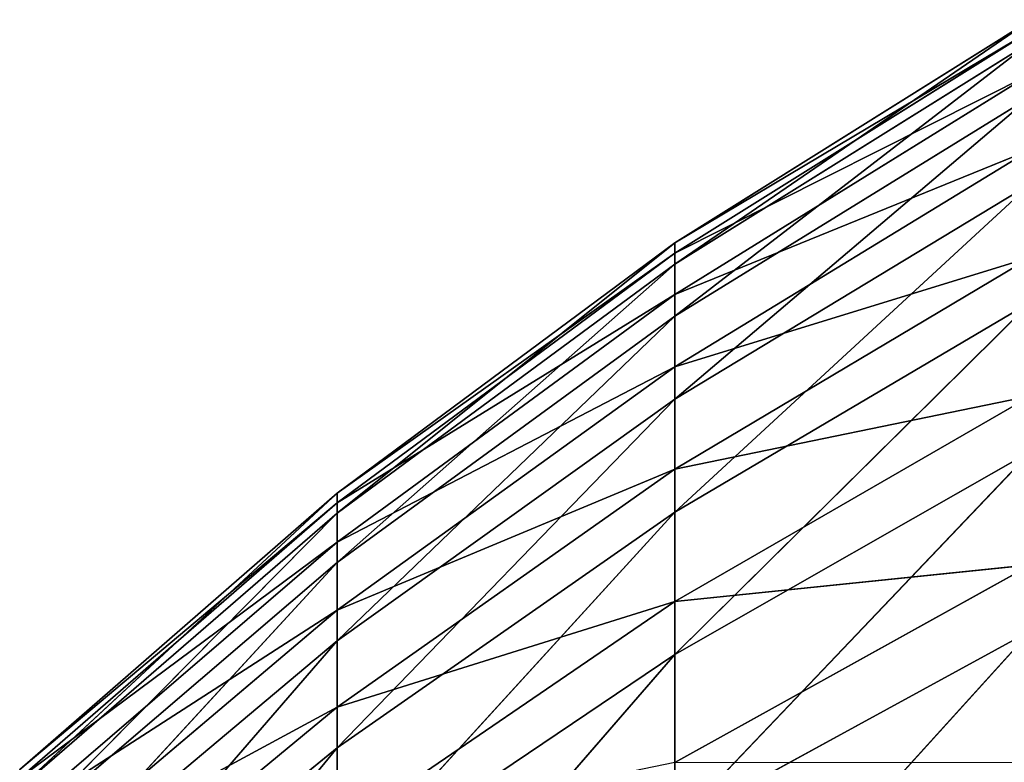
# Model space of a CAD drawing. Header units: centimetres. Extents: x 0 to 30.7, y 0 to 40.
# Tile 489 of 656: x 0.0789 to 0.1749, y 39.2945 to 39.3668. Entities that reach past the tile are written whole.
import ezdxf

# ---------------------------------------------------------------- set-up
doc = ezdxf.new("R2010")
doc.units = ezdxf.units.CM
doc.header["$LTSCALE"] = 2.54
doc.layers.get('0').update_dxf_attribs({"true_color": 0xff5454})

# ---------------------------------------------------------------- blocks, each defined once
blk = doc.blocks.new('Kosz na _mieci DERBIN SMALL.STL')
at = {"color": 0}
for p, q in [((0.177486, 39.366797, 1.206721), (0.142768, 39.343011, 1.243139)), ((0.177486, 39.366797, 1.206721), (0.142768, 39.343011, 1.243139)), ((0.177486, 39.366797, 1.206721), (0.142768, 39.345062, 1.206408)), ((0.177486, 39.366797, 1.206721), (0.142768, 39.345062, 1.206408)), ((0.177486, 39.365756, 1.16815), (0.142768, 39.345062, 1.206408)), ((0.177486, 39.365756, 1.16815), (0.142768, 39.345062, 1.206408)), ((0.177486, 39.365756, 1.16815), (0.142768, 39.34407, 1.169633)), ((0.177486, 39.365756, 1.16815), (0.142768, 39.34407, 1.169633)), ((0.177486, 39.364648, 1.245246), (0.142768, 39.337936, 1.279575)), ((0.177486, 39.364648, 1.245246), (0.142768, 39.337936, 1.279575)), ((0.177486, 39.364648, 1.245246), (0.142768, 39.343011, 1.243139)), ((0.177486, 39.364648, 1.245246), (0.142768, 39.343011, 1.243139)), ((0.177486, 39.361536, 1.129797), (0.142768, 39.34407, 1.169633)), ((0.177486, 39.361536, 1.129797), (0.142768, 39.34407, 1.169633)), ((0.177486, 39.361536, 1.129797), (0.142768, 39.340045, 1.133066)), ((0.177486, 39.361536, 1.129797), (0.142768, 39.340045, 1.133066)), ((0.177486, 39.359326, 1.283462), (0.142768, 39.329868, 1.315468)), ((0.177486, 39.359326, 1.283462), (0.142768, 39.329868, 1.315468)), ((0.177486, 39.359326, 1.283462), (0.142768, 39.337936, 1.279575)), ((0.177486, 39.359326, 1.283462), (0.142768, 39.337936, 1.279575)), ((0.177486, 39.354163, 1.091924), (0.142768, 39.340045, 1.133066)), ((0.177486, 39.354163, 1.091924), (0.142768, 39.340045, 1.133066)), ((0.177486, 39.354163, 1.091924), (0.142768, 39.333017, 1.096956)), ((0.177486, 39.354163, 1.091924), (0.142768, 39.333017, 1.096956)), ((0.177486, 39.350864, 1.321107), (0.142768, 39.318866, 1.350572)), ((0.177486, 39.350864, 1.321107), (0.142768, 39.318866, 1.350572)), ((0.177486, 39.350864, 1.321107), (0.142768, 39.329868, 1.315468)), ((0.177486, 39.350864, 1.321107), (0.142768, 39.329868, 1.315468)), ((0.142768, 39.345062, 1.206408), (0.10985, 39.31875, 1.240776)), ((0.142768, 39.345062, 1.206408), (0.10985, 39.31875, 1.240776)), ((0.142768, 39.345062, 1.206408), (0.10985, 39.320688, 1.206057)), ((0.142768, 39.345062, 1.206408), (0.10985, 39.320688, 1.206057)), ((0.142768, 39.345062, 1.206408), (0.142768, 39.343011, 1.243139)), ((0.142768, 39.34407, 1.169633), (0.142768, 39.345062, 1.206408)), ((0.142768, 39.345062, 1.206408), (0.142768, 39.343011, 1.243139)), ((0.142768, 39.34407, 1.169633), (0.142768, 39.345062, 1.206408)), ((0.142768, 39.34407, 1.169633), (0.10985, 39.320688, 1.206057)), ((0.142768, 39.34407, 1.169633), (0.10985, 39.320688, 1.206057)), ((0.142768, 39.34407, 1.169633), (0.10985, 39.319748, 1.171297)), ((0.142768, 39.34407, 1.169633), (0.10985, 39.319748, 1.171297)), ((0.142768, 39.340045, 1.133066), (0.142768, 39.34407, 1.169633)), ((0.142768, 39.340045, 1.133066), (0.142768, 39.34407, 1.169633)), ((0.142768, 39.343011, 1.243139), (0.10985, 39.313953, 1.275217)), ((0.142768, 39.343011, 1.243139), (0.10985, 39.313953, 1.275217)), ((0.142768, 39.343011, 1.243139), (0.10985, 39.31875, 1.240776)), ((0.142768, 39.343011, 1.243139), (0.10985, 39.31875, 1.240776)), ((0.177486, 39.343689, 1.054788), (0.142768, 39.333017, 1.096956)), ((0.177486, 39.343689, 1.054788), (0.142768, 39.333017, 1.096956)), ((0.177486, 39.343689, 1.054788), (0.142768, 39.323026, 1.06155)), ((0.177486, 39.343689, 1.054788), (0.142768, 39.323026, 1.06155)), ((0.142768, 39.343011, 1.243139), (0.142768, 39.337936, 1.279575)), ((0.142768, 39.343011, 1.243139), (0.142768, 39.337936, 1.279575)), ((0.142768, 39.340045, 1.133066), (0.10985, 39.319748, 1.171297)), ((0.142768, 39.340045, 1.133066), (0.10985, 39.319748, 1.171297)), ((0.142768, 39.340045, 1.133066), (0.10985, 39.315945, 1.136732)), ((0.142768, 39.340045, 1.133066), (0.10985, 39.315945, 1.136732)), ((0.142768, 39.333017, 1.096956), (0.142768, 39.340045, 1.133066)), ((0.142768, 39.333017, 1.096956), (0.142768, 39.340045, 1.133066)), ((0.177486, 39.339322, 1.357926), (0.142768, 39.305002, 1.384647)), ((0.177486, 39.339322, 1.357926), (0.142768, 39.305002, 1.384647)), ((0.177486, 39.339322, 1.357926), (0.142768, 39.318866, 1.350572)), ((0.177486, 39.339322, 1.357926), (0.142768, 39.318866, 1.350572)), ((0.142768, 39.337936, 1.279575), (0.10985, 39.306326, 1.309144)), ((0.142768, 39.337936, 1.279575), (0.10985, 39.306326, 1.309144)), ((0.142768, 39.337936, 1.279575), (0.10985, 39.313953, 1.275217)), ((0.142768, 39.337936, 1.279575), (0.10985, 39.313953, 1.275217)), ((0.142768, 39.337936, 1.279575), (0.142768, 39.329868, 1.315468)), ((0.142768, 39.337936, 1.279575), (0.142768, 39.329868, 1.315468)), ((0.142768, 39.333017, 1.096956), (0.10985, 39.315945, 1.136732)), ((0.142768, 39.333017, 1.096956), (0.10985, 39.315945, 1.136732)), ((0.142768, 39.333017, 1.096956), (0.10985, 39.309299, 1.1026)), ((0.142768, 39.333017, 1.096956), (0.10985, 39.309299, 1.1026)), ((0.142768, 39.323026, 1.06155), (0.142768, 39.333017, 1.096956)), ((0.142768, 39.323026, 1.06155), (0.142768, 39.333017, 1.096956)), ((0.142768, 39.329868, 1.315468), (0.10985, 39.295923, 1.342325)), ((0.142768, 39.329868, 1.315468), (0.10985, 39.295923, 1.342325)), ((0.142768, 39.329868, 1.315468), (0.10985, 39.306326, 1.309144)), ((0.142768, 39.329868, 1.315468), (0.10985, 39.306326, 1.309144)), ((0.177486, 39.330179, 1.018645), (0.142768, 39.323026, 1.06155)), ((0.177486, 39.330179, 1.018645), (0.142768, 39.323026, 1.06155)), ((0.177486, 39.330179, 1.018645), (0.142768, 39.310147, 1.027089)), ((0.177486, 39.330179, 1.018645), (0.142768, 39.310147, 1.027089)), ((0.142768, 39.329868, 1.315468), (0.142768, 39.318866, 1.350572)), ((0.142768, 39.329868, 1.315468), (0.142768, 39.318866, 1.350572)), ((0.177486, 39.32478, 1.393665), (0.142768, 39.28837, 1.417461)), ((0.177486, 39.32478, 1.393665), (0.142768, 39.28837, 1.417461)), ((0.177486, 39.32478, 1.393665), (0.142768, 39.305002, 1.384647)), ((0.177486, 39.32478, 1.393665), (0.142768, 39.305002, 1.384647)), ((0.142768, 39.323026, 1.06155), (0.10985, 39.309299, 1.1026)), ((0.142768, 39.323026, 1.06155), (0.10985, 39.309299, 1.1026)), ((0.142768, 39.323026, 1.06155), (0.10985, 39.299857, 1.069133)), ((0.142768, 39.323026, 1.06155), (0.10985, 39.299857, 1.069133)), ((0.142768, 39.310147, 1.027089), (0.142768, 39.323026, 1.06155)), ((0.142768, 39.310147, 1.027089), (0.142768, 39.323026, 1.06155)), ((0.10985, 39.320688, 1.206057), (0.078933, 39.292004, 1.238172)), ((0.10985, 39.320688, 1.206057), (0.078933, 39.292004, 1.238172)), ((0.10985, 39.320688, 1.206057), (0.078933, 39.293817, 1.20567)), ((0.10985, 39.320688, 1.206057), (0.078933, 39.293817, 1.20567)), ((0.10985, 39.320688, 1.206057), (0.10985, 39.31875, 1.240776)), ((0.10985, 39.319748, 1.171297), (0.10985, 39.320688, 1.206057)), ((0.10985, 39.320688, 1.206057), (0.10985, 39.31875, 1.240776)), ((0.10985, 39.319748, 1.171297), (0.10985, 39.320688, 1.206057)), ((0.10985, 39.319748, 1.171297), (0.078933, 39.293817, 1.20567)), ((0.10985, 39.319748, 1.171297), (0.078933, 39.293817, 1.20567)), ((0.10985, 39.319748, 1.171297), (0.078933, 39.292941, 1.17313)), ((0.10985, 39.319748, 1.171297), (0.078933, 39.292941, 1.17313)), ((0.10985, 39.315945, 1.136732), (0.10985, 39.319748, 1.171297)), ((0.10985, 39.315945, 1.136732), (0.10985, 39.319748, 1.171297)), ((0.10985, 39.31875, 1.240776), (0.078933, 39.287512, 1.270413)), ((0.10985, 39.31875, 1.240776), (0.078933, 39.287512, 1.270413)), ((0.10985, 39.31875, 1.240776), (0.078933, 39.292004, 1.238172)), ((0.10985, 39.31875, 1.240776), (0.078933, 39.292004, 1.238172)), ((0.142768, 39.318866, 1.350572), (0.10985, 39.282819, 1.374535)), ((0.142768, 39.318866, 1.350572), (0.10985, 39.282819, 1.374535)), ((0.142768, 39.318866, 1.350572), (0.10985, 39.295923, 1.342325)), ((0.142768, 39.318866, 1.350572), (0.10985, 39.295923, 1.342325)), ((0.10985, 39.31875, 1.240776), (0.10985, 39.313953, 1.275217)), ((0.10985, 39.31875, 1.240776), (0.10985, 39.313953, 1.275217)), ((0.142768, 39.318866, 1.350572), (0.142768, 39.305002, 1.384647)), ((0.142768, 39.318866, 1.350572), (0.142768, 39.305002, 1.384647)), ((0.10985, 39.315945, 1.136732), (0.078933, 39.292941, 1.17313)), ((0.10985, 39.315945, 1.136732), (0.078933, 39.292941, 1.17313)), ((0.10985, 39.315945, 1.136732), (0.078933, 39.28938, 1.140773)), ((0.10985, 39.315945, 1.136732), (0.078933, 39.28938, 1.140773)), ((0.10985, 39.309299, 1.1026), (0.10985, 39.315945, 1.136732)), ((0.10985, 39.309299, 1.1026), (0.10985, 39.315945, 1.136732)), ((0.10985, 39.313953, 1.275217), (0.078933, 39.280377, 1.302173)), ((0.10985, 39.313953, 1.275217), (0.078933, 39.280377, 1.302173)), ((0.10985, 39.313953, 1.275217), (0.078933, 39.287512, 1.270413)), ((0.10985, 39.313953, 1.275217), (0.078933, 39.287512, 1.270413)), ((0.10985, 39.313953, 1.275217), (0.10985, 39.306326, 1.309144)), ((0.10985, 39.313953, 1.275217), (0.10985, 39.306326, 1.309144)), ((0.177486, 39.313733, 0.98374), (0.142768, 39.310147, 1.027089)), ((0.177486, 39.313733, 0.98374), (0.142768, 39.310147, 1.027089)), ((0.177486, 39.313733, 0.98374), (0.142768, 39.29447, 0.99381)), ((0.177486, 39.313733, 0.98374), (0.142768, 39.29447, 0.99381)), ((0.142768, 39.310147, 1.027089), (0.10985, 39.299857, 1.069133)), ((0.142768, 39.310147, 1.027089), (0.10985, 39.299857, 1.069133)), ((0.142768, 39.310147, 1.027089), (0.10985, 39.287686, 1.036559)), ((0.142768, 39.310147, 1.027089), (0.10985, 39.287686, 1.036559)), ((0.142768, 39.29447, 0.99381), (0.142768, 39.310147, 1.027089)), ((0.142768, 39.29447, 0.99381), (0.142768, 39.310147, 1.027089)), ((0.10985, 39.309299, 1.1026), (0.078933, 39.28938, 1.140773)), ((0.10985, 39.309299, 1.1026), (0.078933, 39.28938, 1.140773)), ((0.10985, 39.309299, 1.1026), (0.078933, 39.28316, 1.10882)), ((0.10985, 39.309299, 1.1026), (0.078933, 39.28316, 1.10882)), ((0.10985, 39.299857, 1.069133), (0.10985, 39.309299, 1.1026)), ((0.10985, 39.299857, 1.069133), (0.10985, 39.309299, 1.1026)), ((0.177486, 39.307336, 1.428082), (0.142768, 39.269086, 1.44879)), ((0.177486, 39.307336, 1.428082), (0.142768, 39.269086, 1.44879)), ((0.177486, 39.307336, 1.428082), (0.142768, 39.28837, 1.417461)), ((0.177486, 39.307336, 1.428082), (0.142768, 39.28837, 1.417461)), ((0.10985, 39.306326, 1.309144), (0.078933, 39.270639, 1.333236)), ((0.10985, 39.306326, 1.309144), (0.078933, 39.270639, 1.333236)), ((0.10985, 39.306326, 1.309144), (0.078933, 39.280377, 1.302173)), ((0.10985, 39.306326, 1.309144), (0.078933, 39.280377, 1.302173)), ((0.10985, 39.306326, 1.309144), (0.10985, 39.295923, 1.342325)), ((0.10985, 39.306326, 1.309144), (0.10985, 39.295923, 1.342325)), ((0.142768, 39.305002, 1.384647), (0.10985, 39.267099, 1.405551)), ((0.142768, 39.305002, 1.384647), (0.10985, 39.267099, 1.405551)), ((0.142768, 39.305002, 1.384647), (0.10985, 39.282819, 1.374535)), ((0.142768, 39.305002, 1.384647), (0.10985, 39.282819, 1.374535)), ((0.142768, 39.305002, 1.384647), (0.142768, 39.28837, 1.417461)), ((0.142768, 39.305002, 1.384647), (0.142768, 39.28837, 1.417461)), ((0.10985, 39.299857, 1.069133), (0.078933, 39.28316, 1.10882)), ((0.10985, 39.299857, 1.069133), (0.078933, 39.28316, 1.10882)), ((0.10985, 39.299857, 1.069133), (0.078933, 39.274319, 1.077491)), ((0.10985, 39.299857, 1.069133), (0.078933, 39.274319, 1.077491)), ((0.10985, 39.287686, 1.036559), (0.10985, 39.299857, 1.069133)), ((0.10985, 39.287686, 1.036559), (0.10985, 39.299857, 1.069133)), ((0.10985, 39.295923, 1.342325), (0.078933, 39.258371, 1.363388)), ((0.10985, 39.295923, 1.342325), (0.078933, 39.258371, 1.363388)), ((0.10985, 39.295923, 1.342325), (0.078933, 39.270639, 1.333236)), ((0.10985, 39.295923, 1.342325), (0.078933, 39.270639, 1.333236)), ((0.10985, 39.295923, 1.342325), (0.10985, 39.282819, 1.374535)), ((0.10985, 39.295923, 1.342325), (0.10985, 39.282819, 1.374535))]:
    blk.add_line(p, q, dxfattribs=at)
mesh = blk.add_polyface(dxfattribs=at)
corners = [(0.177486, 39.364648, 1.245246), (0.177486, 39.366797, 1.206721), (0.142768, 39.343011, 1.243139)]
mesh.append_faces([[corners[k] for k in face] for face in [(0, 1, 2)]], dxfattribs={"color": 0})
mesh = blk.add_polyface(dxfattribs=at)
corners = [(0.142768, 39.343011, 1.243139), (0.177486, 39.366797, 1.206721), (0.142768, 39.345062, 1.206408)]
mesh.append_faces([[corners[k] for k in face] for face in [(0, 1, 2)]], dxfattribs={"color": 0})
mesh = blk.add_polyface(dxfattribs=at)
corners = [(0.177486, 39.366797, 1.206721), (0.177486, 39.365756, 1.16815), (0.142768, 39.345062, 1.206408)]
mesh.append_faces([[corners[k] for k in face] for face in [(0, 1, 2)]], dxfattribs={"color": 0})
mesh = blk.add_polyface(dxfattribs=at)
corners = [(0.142768, 39.345062, 1.206408), (0.177486, 39.365756, 1.16815), (0.142768, 39.34407, 1.169633)]
mesh.append_faces([[corners[k] for k in face] for face in [(0, 1, 2)]], dxfattribs={"color": 0})
mesh = blk.add_polyface(dxfattribs=at)
corners = [(0.142768, 39.34407, 1.169633), (0.177486, 39.365756, 1.16815), (0.177486, 39.361536, 1.129797)]
mesh.append_faces([[corners[k] for k in face] for face in [(0, 1, 2)]], dxfattribs={"color": 0})
mesh = blk.add_polyface(dxfattribs=at)
corners = [(0.177486, 39.359326, 1.283462), (0.177486, 39.364648, 1.245246), (0.142768, 39.337936, 1.279575)]
mesh.append_faces([[corners[k] for k in face] for face in [(0, 1, 2)]], dxfattribs={"color": 0})
mesh = blk.add_polyface(dxfattribs=at)
corners = [(0.142768, 39.337936, 1.279575), (0.177486, 39.364648, 1.245246), (0.142768, 39.343011, 1.243139)]
mesh.append_faces([[corners[k] for k in face] for face in [(0, 1, 2)]], dxfattribs={"color": 0})
mesh = blk.add_polyface(dxfattribs=at)
corners = [(0.142768, 39.34407, 1.169633), (0.177486, 39.361536, 1.129797), (0.142768, 39.340045, 1.133066)]
mesh.append_faces([[corners[k] for k in face] for face in [(0, 1, 2)]], dxfattribs={"color": 0})
mesh = blk.add_polyface(dxfattribs=at)
corners = [(0.142768, 39.340045, 1.133066), (0.177486, 39.361536, 1.129797), (0.177486, 39.354163, 1.091924)]
mesh.append_faces([[corners[k] for k in face] for face in [(0, 1, 2)]], dxfattribs={"color": 0})
mesh = blk.add_polyface(dxfattribs=at)
corners = [(0.177486, 39.350864, 1.321107), (0.177486, 39.359326, 1.283462), (0.142768, 39.329868, 1.315468)]
mesh.append_faces([[corners[k] for k in face] for face in [(0, 1, 2)]], dxfattribs={"color": 0})
mesh = blk.add_polyface(dxfattribs=at)
corners = [(0.142768, 39.329868, 1.315468), (0.177486, 39.359326, 1.283462), (0.142768, 39.337936, 1.279575)]
mesh.append_faces([[corners[k] for k in face] for face in [(0, 1, 2)]], dxfattribs={"color": 0})
mesh = blk.add_polyface(dxfattribs=at)
corners = [(0.142768, 39.340045, 1.133066), (0.177486, 39.354163, 1.091924), (0.142768, 39.333017, 1.096956)]
mesh.append_faces([[corners[k] for k in face] for face in [(0, 1, 2)]], dxfattribs={"color": 0})
mesh = blk.add_polyface(dxfattribs=at)
corners = [(0.142768, 39.333017, 1.096956), (0.177486, 39.354163, 1.091924), (0.177486, 39.343689, 1.054788)]
mesh.append_faces([[corners[k] for k in face] for face in [(0, 1, 2)]], dxfattribs={"color": 0})
mesh = blk.add_polyface(dxfattribs=at)
corners = [(0.177486, 39.339322, 1.357926), (0.177486, 39.350864, 1.321107), (0.142768, 39.318866, 1.350572)]
mesh.append_faces([[corners[k] for k in face] for face in [(0, 1, 2)]], dxfattribs={"color": 0})
mesh = blk.add_polyface(dxfattribs=at)
corners = [(0.142768, 39.318866, 1.350572), (0.177486, 39.350864, 1.321107), (0.142768, 39.329868, 1.315468)]
mesh.append_faces([[corners[k] for k in face] for face in [(0, 1, 2)]], dxfattribs={"color": 0})
mesh = blk.add_polyface(dxfattribs=at)
corners = [(0.142768, 39.343011, 1.243139), (0.142768, 39.345062, 1.206408), (0.10985, 39.31875, 1.240776)]
mesh.append_faces([[corners[k] for k in face] for face in [(0, 1, 2)]], dxfattribs={"color": 0})
mesh = blk.add_polyface(dxfattribs=at)
corners = [(0.10985, 39.31875, 1.240776), (0.142768, 39.345062, 1.206408), (0.10985, 39.320688, 1.206057)]
mesh.append_faces([[corners[k] for k in face] for face in [(0, 1, 2)]], dxfattribs={"color": 0})
mesh = blk.add_polyface(dxfattribs=at)
corners = [(0.142768, 39.345062, 1.206408), (0.142768, 39.34407, 1.169633), (0.10985, 39.320688, 1.206057)]
mesh.append_faces([[corners[k] for k in face] for face in [(0, 1, 2)]], dxfattribs={"color": 0})
mesh = blk.add_polyface(dxfattribs=at)
corners = [(0.10985, 39.320688, 1.206057), (0.142768, 39.34407, 1.169633), (0.10985, 39.319748, 1.171297)]
mesh.append_faces([[corners[k] for k in face] for face in [(0, 1, 2)]], dxfattribs={"color": 0})
mesh = blk.add_polyface(dxfattribs=at)
corners = [(0.10985, 39.319748, 1.171297), (0.142768, 39.34407, 1.169633), (0.142768, 39.340045, 1.133066)]
mesh.append_faces([[corners[k] for k in face] for face in [(0, 1, 2)]], dxfattribs={"color": 0})
mesh = blk.add_polyface(dxfattribs=at)
corners = [(0.142768, 39.337936, 1.279575), (0.142768, 39.343011, 1.243139), (0.10985, 39.313953, 1.275217)]
mesh.append_faces([[corners[k] for k in face] for face in [(0, 1, 2)]], dxfattribs={"color": 0})
mesh = blk.add_polyface(dxfattribs=at)
corners = [(0.10985, 39.313953, 1.275217), (0.142768, 39.343011, 1.243139), (0.10985, 39.31875, 1.240776)]
mesh.append_faces([[corners[k] for k in face] for face in [(0, 1, 2)]], dxfattribs={"color": 0})
mesh = blk.add_polyface(dxfattribs=at)
corners = [(0.142768, 39.333017, 1.096956), (0.177486, 39.343689, 1.054788), (0.142768, 39.323026, 1.06155)]
mesh.append_faces([[corners[k] for k in face] for face in [(0, 1, 2)]], dxfattribs={"color": 0})
mesh = blk.add_polyface(dxfattribs=at)
corners = [(0.142768, 39.323026, 1.06155), (0.177486, 39.343689, 1.054788), (0.177486, 39.330179, 1.018645)]
mesh.append_faces([[corners[k] for k in face] for face in [(0, 1, 2)]], dxfattribs={"color": 0})
mesh = blk.add_polyface(dxfattribs=at)
corners = [(0.10985, 39.319748, 1.171297), (0.142768, 39.340045, 1.133066), (0.10985, 39.315945, 1.136732)]
mesh.append_faces([[corners[k] for k in face] for face in [(0, 1, 2)]], dxfattribs={"color": 0})
mesh = blk.add_polyface(dxfattribs=at)
corners = [(0.10985, 39.315945, 1.136732), (0.142768, 39.340045, 1.133066), (0.142768, 39.333017, 1.096956)]
mesh.append_faces([[corners[k] for k in face] for face in [(0, 1, 2)]], dxfattribs={"color": 0})
mesh = blk.add_polyface(dxfattribs=at)
corners = [(0.177486, 39.32478, 1.393665), (0.177486, 39.339322, 1.357926), (0.142768, 39.305002, 1.384647)]
mesh.append_faces([[corners[k] for k in face] for face in [(0, 1, 2)]], dxfattribs={"color": 0})
mesh = blk.add_polyface(dxfattribs=at)
corners = [(0.142768, 39.305002, 1.384647), (0.177486, 39.339322, 1.357926), (0.142768, 39.318866, 1.350572)]
mesh.append_faces([[corners[k] for k in face] for face in [(0, 1, 2)]], dxfattribs={"color": 0})
mesh = blk.add_polyface(dxfattribs=at)
corners = [(0.142768, 39.329868, 1.315468), (0.142768, 39.337936, 1.279575), (0.10985, 39.306326, 1.309144)]
mesh.append_faces([[corners[k] for k in face] for face in [(0, 1, 2)]], dxfattribs={"color": 0})
mesh = blk.add_polyface(dxfattribs=at)
corners = [(0.10985, 39.306326, 1.309144), (0.142768, 39.337936, 1.279575), (0.10985, 39.313953, 1.275217)]
mesh.append_faces([[corners[k] for k in face] for face in [(0, 1, 2)]], dxfattribs={"color": 0})
mesh = blk.add_polyface(dxfattribs=at)
corners = [(0.10985, 39.315945, 1.136732), (0.142768, 39.333017, 1.096956), (0.10985, 39.309299, 1.1026)]
mesh.append_faces([[corners[k] for k in face] for face in [(0, 1, 2)]], dxfattribs={"color": 0})
mesh = blk.add_polyface(dxfattribs=at)
corners = [(0.10985, 39.309299, 1.1026), (0.142768, 39.333017, 1.096956), (0.142768, 39.323026, 1.06155)]
mesh.append_faces([[corners[k] for k in face] for face in [(0, 1, 2)]], dxfattribs={"color": 0})
mesh = blk.add_polyface(dxfattribs=at)
corners = [(0.142768, 39.318866, 1.350572), (0.142768, 39.329868, 1.315468), (0.10985, 39.295923, 1.342325)]
mesh.append_faces([[corners[k] for k in face] for face in [(0, 1, 2)]], dxfattribs={"color": 0})
mesh = blk.add_polyface(dxfattribs=at)
corners = [(0.10985, 39.295923, 1.342325), (0.142768, 39.329868, 1.315468), (0.10985, 39.306326, 1.309144)]
mesh.append_faces([[corners[k] for k in face] for face in [(0, 1, 2)]], dxfattribs={"color": 0})
mesh = blk.add_polyface(dxfattribs=at)
corners = [(0.142768, 39.323026, 1.06155), (0.177486, 39.330179, 1.018645), (0.142768, 39.310147, 1.027089)]
mesh.append_faces([[corners[k] for k in face] for face in [(0, 1, 2)]], dxfattribs={"color": 0})
mesh = blk.add_polyface(dxfattribs=at)
corners = [(0.142768, 39.310147, 1.027089), (0.177486, 39.330179, 1.018645), (0.177486, 39.313733, 0.98374)]
mesh.append_faces([[corners[k] for k in face] for face in [(0, 1, 2)]], dxfattribs={"color": 0})
mesh = blk.add_polyface(dxfattribs=at)
corners = [(0.177486, 39.307336, 1.428082), (0.177486, 39.32478, 1.393665), (0.142768, 39.28837, 1.417461)]
mesh.append_faces([[corners[k] for k in face] for face in [(0, 1, 2)]], dxfattribs={"color": 0})
mesh = blk.add_polyface(dxfattribs=at)
corners = [(0.142768, 39.28837, 1.417461), (0.177486, 39.32478, 1.393665), (0.142768, 39.305002, 1.384647)]
mesh.append_faces([[corners[k] for k in face] for face in [(0, 1, 2)]], dxfattribs={"color": 0})
mesh = blk.add_polyface(dxfattribs=at)
corners = [(0.10985, 39.309299, 1.1026), (0.142768, 39.323026, 1.06155), (0.10985, 39.299857, 1.069133)]
mesh.append_faces([[corners[k] for k in face] for face in [(0, 1, 2)]], dxfattribs={"color": 0})
mesh = blk.add_polyface(dxfattribs=at)
corners = [(0.10985, 39.299857, 1.069133), (0.142768, 39.323026, 1.06155), (0.142768, 39.310147, 1.027089)]
mesh.append_faces([[corners[k] for k in face] for face in [(0, 1, 2)]], dxfattribs={"color": 0})
mesh = blk.add_polyface(dxfattribs=at)
corners = [(0.10985, 39.31875, 1.240776), (0.10985, 39.320688, 1.206057), (0.078933, 39.292004, 1.238172)]
mesh.append_faces([[corners[k] for k in face] for face in [(0, 1, 2)]], dxfattribs={"color": 0})
mesh = blk.add_polyface(dxfattribs=at)
corners = [(0.078933, 39.292004, 1.238172), (0.10985, 39.320688, 1.206057), (0.078933, 39.293817, 1.20567)]
mesh.append_faces([[corners[k] for k in face] for face in [(0, 1, 2)]], dxfattribs={"color": 0})
mesh = blk.add_polyface(dxfattribs=at)
corners = [(0.10985, 39.320688, 1.206057), (0.10985, 39.319748, 1.171297), (0.078933, 39.293817, 1.20567)]
mesh.append_faces([[corners[k] for k in face] for face in [(0, 1, 2)]], dxfattribs={"color": 0})
mesh = blk.add_polyface(dxfattribs=at)
corners = [(0.078933, 39.293817, 1.20567), (0.10985, 39.319748, 1.171297), (0.078933, 39.292941, 1.17313)]
mesh.append_faces([[corners[k] for k in face] for face in [(0, 1, 2)]], dxfattribs={"color": 0})
mesh = blk.add_polyface(dxfattribs=at)
corners = [(0.078933, 39.292941, 1.17313), (0.10985, 39.319748, 1.171297), (0.10985, 39.315945, 1.136732)]
mesh.append_faces([[corners[k] for k in face] for face in [(0, 1, 2)]], dxfattribs={"color": 0})
mesh = blk.add_polyface(dxfattribs=at)
corners = [(0.10985, 39.313953, 1.275217), (0.10985, 39.31875, 1.240776), (0.078933, 39.287512, 1.270413)]
mesh.append_faces([[corners[k] for k in face] for face in [(0, 1, 2)]], dxfattribs={"color": 0})
mesh = blk.add_polyface(dxfattribs=at)
corners = [(0.078933, 39.287512, 1.270413), (0.10985, 39.31875, 1.240776), (0.078933, 39.292004, 1.238172)]
mesh.append_faces([[corners[k] for k in face] for face in [(0, 1, 2)]], dxfattribs={"color": 0})
mesh = blk.add_polyface(dxfattribs=at)
corners = [(0.142768, 39.305002, 1.384647), (0.142768, 39.318866, 1.350572), (0.10985, 39.282819, 1.374535)]
mesh.append_faces([[corners[k] for k in face] for face in [(0, 1, 2)]], dxfattribs={"color": 0})
mesh = blk.add_polyface(dxfattribs=at)
corners = [(0.10985, 39.282819, 1.374535), (0.142768, 39.318866, 1.350572), (0.10985, 39.295923, 1.342325)]
mesh.append_faces([[corners[k] for k in face] for face in [(0, 1, 2)]], dxfattribs={"color": 0})
mesh = blk.add_polyface(dxfattribs=at)
corners = [(0.078933, 39.292941, 1.17313), (0.10985, 39.315945, 1.136732), (0.078933, 39.28938, 1.140773)]
mesh.append_faces([[corners[k] for k in face] for face in [(0, 1, 2)]], dxfattribs={"color": 0})
mesh = blk.add_polyface(dxfattribs=at)
corners = [(0.078933, 39.28938, 1.140773), (0.10985, 39.315945, 1.136732), (0.10985, 39.309299, 1.1026)]
mesh.append_faces([[corners[k] for k in face] for face in [(0, 1, 2)]], dxfattribs={"color": 0})
mesh = blk.add_polyface(dxfattribs=at)
corners = [(0.10985, 39.306326, 1.309144), (0.10985, 39.313953, 1.275217), (0.078933, 39.280377, 1.302173)]
mesh.append_faces([[corners[k] for k in face] for face in [(0, 1, 2)]], dxfattribs={"color": 0})
mesh = blk.add_polyface(dxfattribs=at)
corners = [(0.078933, 39.280377, 1.302173), (0.10985, 39.313953, 1.275217), (0.078933, 39.287512, 1.270413)]
mesh.append_faces([[corners[k] for k in face] for face in [(0, 1, 2)]], dxfattribs={"color": 0})
mesh = blk.add_polyface(dxfattribs=at)
corners = [(0.142768, 39.310147, 1.027089), (0.177486, 39.313733, 0.98374), (0.142768, 39.29447, 0.99381)]
mesh.append_faces([[corners[k] for k in face] for face in [(0, 1, 2)]], dxfattribs={"color": 0})
mesh = blk.add_polyface(dxfattribs=at)
corners = [(0.142768, 39.29447, 0.99381), (0.177486, 39.313733, 0.98374), (0.177486, 39.294464, 0.950313)]
mesh.append_faces([[corners[k] for k in face] for face in [(0, 1, 2)]], dxfattribs={"color": 0})
mesh = blk.add_polyface(dxfattribs=at)
corners = [(0.10985, 39.299857, 1.069133), (0.142768, 39.310147, 1.027089), (0.10985, 39.287686, 1.036559)]
mesh.append_faces([[corners[k] for k in face] for face in [(0, 1, 2)]], dxfattribs={"color": 0})
mesh = blk.add_polyface(dxfattribs=at)
corners = [(0.10985, 39.287686, 1.036559), (0.142768, 39.310147, 1.027089), (0.142768, 39.29447, 0.99381)]
mesh.append_faces([[corners[k] for k in face] for face in [(0, 1, 2)]], dxfattribs={"color": 0})
mesh = blk.add_polyface(dxfattribs=at)
corners = [(0.078933, 39.28938, 1.140773), (0.10985, 39.309299, 1.1026), (0.078933, 39.28316, 1.10882)]
mesh.append_faces([[corners[k] for k in face] for face in [(0, 1, 2)]], dxfattribs={"color": 0})
mesh = blk.add_polyface(dxfattribs=at)
corners = [(0.078933, 39.28316, 1.10882), (0.10985, 39.309299, 1.1026), (0.10985, 39.299857, 1.069133)]
mesh.append_faces([[corners[k] for k in face] for face in [(0, 1, 2)]], dxfattribs={"color": 0})
mesh = blk.add_polyface(dxfattribs=at)
corners = [(0.177486, 39.287112, 1.46094), (0.177486, 39.307336, 1.428082), (0.142768, 39.269086, 1.44879)]
mesh.append_faces([[corners[k] for k in face] for face in [(0, 1, 2)]], dxfattribs={"color": 0})
mesh = blk.add_polyface(dxfattribs=at)
corners = [(0.142768, 39.269086, 1.44879), (0.177486, 39.307336, 1.428082), (0.142768, 39.28837, 1.417461)]
mesh.append_faces([[corners[k] for k in face] for face in [(0, 1, 2)]], dxfattribs={"color": 0})
mesh = blk.add_polyface(dxfattribs=at)
corners = [(0.10985, 39.295923, 1.342325), (0.10985, 39.306326, 1.309144), (0.078933, 39.270639, 1.333236)]
mesh.append_faces([[corners[k] for k in face] for face in [(0, 1, 2)]], dxfattribs={"color": 0})
mesh = blk.add_polyface(dxfattribs=at)
corners = [(0.078933, 39.270639, 1.333236), (0.10985, 39.306326, 1.309144), (0.078933, 39.280377, 1.302173)]
mesh.append_faces([[corners[k] for k in face] for face in [(0, 1, 2)]], dxfattribs={"color": 0})
mesh = blk.add_polyface(dxfattribs=at)
corners = [(0.142768, 39.28837, 1.417461), (0.142768, 39.305002, 1.384647), (0.10985, 39.267099, 1.405551)]
mesh.append_faces([[corners[k] for k in face] for face in [(0, 1, 2)]], dxfattribs={"color": 0})
mesh = blk.add_polyface(dxfattribs=at)
corners = [(0.10985, 39.267099, 1.405551), (0.142768, 39.305002, 1.384647), (0.10985, 39.282819, 1.374535)]
mesh.append_faces([[corners[k] for k in face] for face in [(0, 1, 2)]], dxfattribs={"color": 0})
mesh = blk.add_polyface(dxfattribs=at)
corners = [(0.078933, 39.28316, 1.10882), (0.10985, 39.299857, 1.069133), (0.078933, 39.274319, 1.077491)]
mesh.append_faces([[corners[k] for k in face] for face in [(0, 1, 2)]], dxfattribs={"color": 0})
mesh = blk.add_polyface(dxfattribs=at)
corners = [(0.078933, 39.274319, 1.077491), (0.10985, 39.299857, 1.069133), (0.10985, 39.287686, 1.036559)]
mesh.append_faces([[corners[k] for k in face] for face in [(0, 1, 2)]], dxfattribs={"color": 0})
mesh = blk.add_polyface(dxfattribs=at)
corners = [(0.10985, 39.282819, 1.374535), (0.10985, 39.295923, 1.342325), (0.078933, 39.258371, 1.363388)]
mesh.append_faces([[corners[k] for k in face] for face in [(0, 1, 2)]], dxfattribs={"color": 0})
mesh = blk.add_polyface(dxfattribs=at)
corners = [(0.078933, 39.258371, 1.363388), (0.10985, 39.295923, 1.342325), (0.078933, 39.270639, 1.333236)]
mesh.append_faces([[corners[k] for k in face] for face in [(0, 1, 2)]], dxfattribs={"color": 0})

msp = doc.modelspace()

# ---------------------------------------------------------------- block references
at = {"color": 0}
msp.add_blockref('Kosz na _mieci DERBIN SMALL.STL', (0, 0), dxfattribs=at)

doc.saveas('drawing.dxf')
